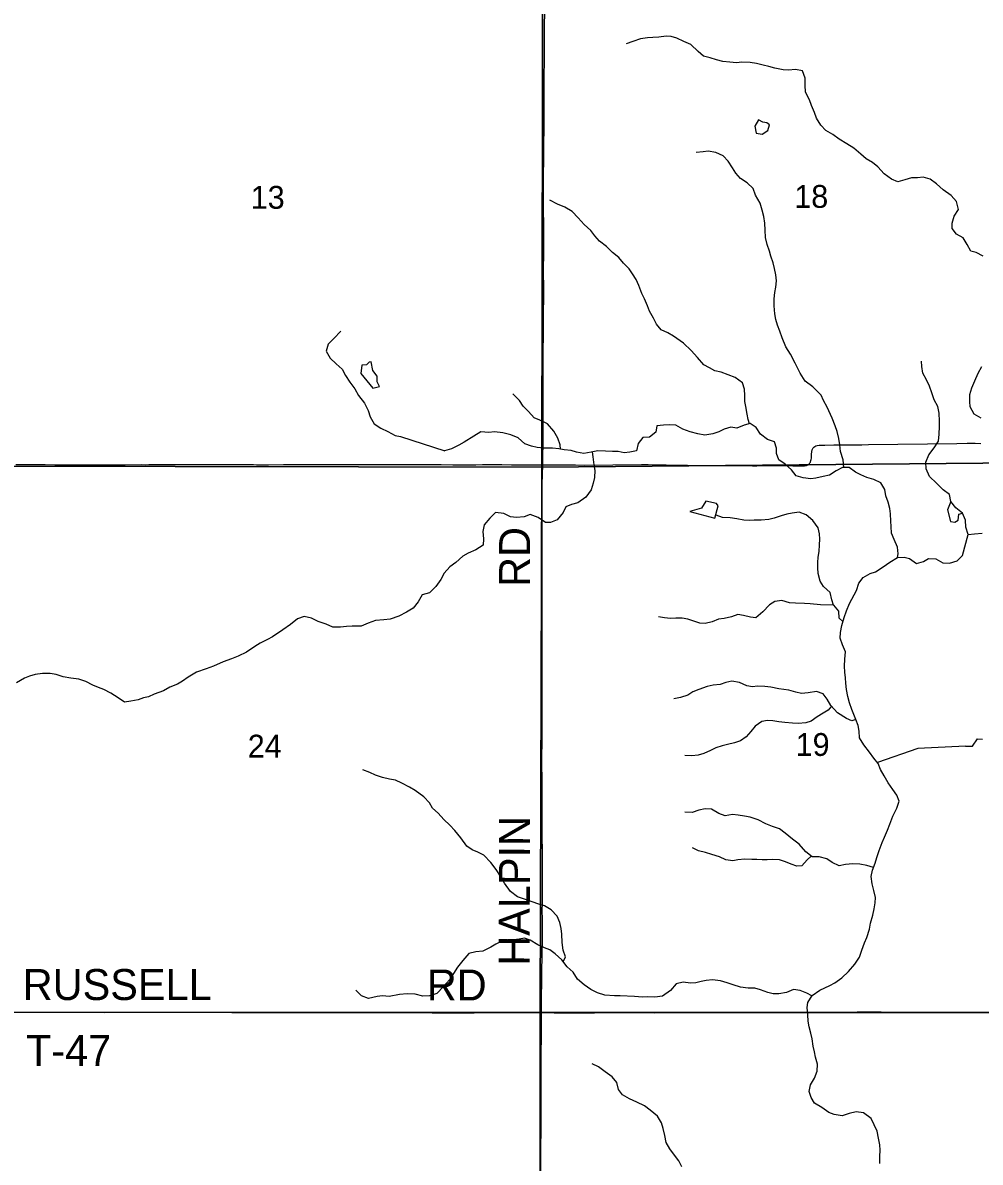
# Model space of a CAD drawing. Extents: x 0 to 1391, y -24 to 440.
# Drawn here: x 368.29 to 403.4, y 363.63 to 405.42 of the extents above; entities that cross this region are included whole.
import ezdxf

# ---------------------------------------------------------------- set-up
doc = ezdxf.new("R2010")
doc.units = 0
for name, color, linetype in [('GM_X_Minor_Lake', 7, 'Continuous'), ('GM_X_Minor_River', 7, 'Continuous'), ('GM_X_Section', 7, 'Continuous'), ('GM_X_Section_Text', 7, 'Continuous'), ('GM_X_Township_Road', 7, 'Continuous'), ('GM_X_Township_Road_Text', 7, 'Continuous')]:
    doc.layers.add(name, color=color, linetype=linetype)

msp = doc.modelspace()

# ---------------------------------------------------------------- linework, layer by layer
at = {"layer": 'GM_X_Minor_Lake'}
for points in [[(395.265, 401.852), (395.133, 401.624), (395.189, 401.369)], [(395.189, 401.369), (395.408, 401.337), (395.608, 401.463), (395.672, 401.674), (395.575, 401.752), (395.432, 401.778), (395.265, 401.852)], [(380.721, 392.861), (380.688, 392.554), (381.125, 392.021), (381.378, 392.072)], [(381.378, 392.072), (381.281, 392.246), (381.285, 392.451), (381.129, 392.66), (381.067, 392.98), (380.991, 392.966), (380.891, 392.87), (380.721, 392.861)], [(393.663, 387.253), (393.785, 387.7), (393.726, 387.784), (393.34, 387.868), (393.177, 387.613)], [(402.199, 387.559), (402.312, 387.123), (402.471, 387.097), (402.594, 387.179), (402.613, 387.399), (402.746, 387.429), (402.503, 387.629), (402.32, 387.862)], [(402.32, 387.862), (402.199, 387.559)], [(393.177, 387.613), (392.75, 387.492), (393.663, 387.253)]]:
    msp.add_lwpolyline(points, dxfattribs=at)
at = {"layer": 'GM_X_Minor_River'}
for points in [[(403.246, 396.994), (403.058, 397.036), (402.925, 397.289), (402.777, 397.527), (402.529, 397.668), (402.373, 397.869), (402.368, 398.066), (402.448, 398.323), (402.603, 398.564), (402.532, 398.862), (402.331, 399.078), (402.046, 399.288), (401.799, 399.512), (401.559, 399.683), (401.302, 399.756), (401.097, 399.729), (400.885, 399.725), (400.633, 399.661), (400.374, 399.589), (400.141, 399.684), (399.878, 399.878), (399.64, 400.133), (399.445, 400.288), (399.219, 400.429), (399.017, 400.599), (398.77, 400.816), (398.507, 400.98), (398.229, 401.144), (397.997, 401.315), (397.734, 401.471), (397.555, 401.664), (397.392, 401.925), (397.32, 402.132), (397.21, 402.384), (397.137, 402.591), (396.99, 402.867), (396.979, 403.125), (396.975, 403.391), (396.881, 403.651), (396.624, 403.708), (396.365, 403.682), (396.168, 403.693), (395.874, 403.751), (395.654, 403.808), (395.443, 403.865), (395.194, 403.929), (394.959, 403.956), (394.663, 403.969), (394.466, 403.949), (394.224, 403.976), (393.966, 403.995), (393.732, 404.06), (393.498, 404.132), (393.256, 404.197), (393.054, 404.367), (392.793, 404.615), (392.537, 404.733), (392.281, 404.859), (392.069, 404.915), (391.88, 404.926), (391.614, 404.892), (391.394, 404.881), (391.196, 404.869), (390.938, 404.827), (390.656, 404.733), (390.412, 404.646)], [(398.402, 389.105), (398.369, 389.394), (398.282, 389.7), (398.248, 389.944), (398.214, 390.165), (398.157, 390.425), (398.084, 390.639), (397.967, 390.922), (397.791, 391.321), (397.651, 391.566), (397.57, 391.758), (397.256, 392.06), (396.979, 392.27), (396.801, 392.569), (396.61, 392.937), (396.44, 393.259), (396.27, 393.536), (396.138, 393.865), (396.051, 394.102), (395.971, 394.332), (395.906, 394.538), (395.863, 394.744), (395.838, 395.041), (395.849, 395.292), (395.868, 395.52), (395.901, 395.724), (395.927, 395.952), (395.908, 396.173), (395.858, 396.409), (395.808, 396.608), (395.721, 396.852), (395.671, 397.043), (395.591, 397.288), (395.527, 397.547), (395.516, 397.814), (395.497, 398.072), (395.463, 398.309), (395.406, 398.545), (395.326, 398.797), (395.164, 399.089), (395.077, 399.334), (394.853, 399.55), (394.612, 399.706), (394.433, 399.899), (394.315, 400.099), (394.152, 400.344), (393.973, 400.537), (393.709, 400.663), (393.43, 400.713), (393.24, 400.686), (392.989, 400.66)], [(394.94, 390.713), (394.895, 390.866), (394.852, 391.065), (394.803, 391.339), (394.768, 391.53), (394.764, 391.743), (394.752, 391.979), (394.687, 392.208), (394.41, 392.41), (394.161, 392.506), (393.905, 392.601), (393.67, 392.651), (393.467, 392.76), (393.264, 392.878), (393.033, 393.14), (392.802, 393.395), (392.525, 393.673), (392.15, 393.923), (391.939, 394.048), (391.698, 394.158), (391.535, 394.359), (391.417, 394.581), (391.276, 394.842), (391.196, 395.033), (391.086, 395.294), (390.991, 395.485), (390.881, 395.776), (390.786, 396.006), (390.645, 396.206), (390.527, 396.398), (390.317, 396.599), (390.146, 396.814), (389.914, 396.993), (389.697, 397.209), (389.435, 397.411), (389.263, 397.604), (389.122, 397.797), (388.883, 398.021), (388.659, 398.268), (388.443, 398.499), (388.172, 398.656), (387.893, 398.759), (387.623, 398.916)], [(403.503, 396.854), (403.246, 396.994)], [(379.958, 394.104), (379.703, 393.843), (379.494, 393.626), (379.421, 393.369), (379.568, 393.123), (379.777, 392.906), (380.001, 392.712), (380.125, 392.481), (380.288, 392.242), (380.465, 391.988), (380.605, 391.742), (380.819, 391.472), (380.951, 391.203), (381.03, 390.966), (381.177, 390.712), (381.417, 390.548), (381.672, 390.429), (381.943, 390.279), (382.147, 390.245), (383.763, 389.72)], [(402.32, 387.862), (402.271, 388.121), (402.038, 388.292), (401.799, 388.532), (401.545, 388.78), (401.42, 389.055), (401.401, 389.307), (401.511, 389.571), (401.712, 389.827), (401.875, 390.067), (401.894, 390.333), (401.906, 390.607), (401.909, 390.804), (401.891, 391.101), (401.841, 391.346), (401.709, 391.591), (401.621, 391.844), (401.542, 392.096), (401.424, 392.326), (401.299, 392.571), (401.257, 392.815), (401.252, 393.006)], [(403.432, 390.913), (403.183, 391.069), (403.034, 391.337), (403.021, 391.527), (403.024, 391.785), (403.088, 392.035), (403.205, 392.291), (403.322, 392.57), (403.454, 392.81)], [(388.007, 389.775), (388.002, 389.944), (387.907, 390.189), (387.767, 390.443), (387.528, 390.705), (387.25, 390.847), (387.039, 390.926), (386.83, 391.165), (386.643, 391.359), (386.502, 391.559), (386.263, 391.806)], [(400.363, 385.809), (400.388, 385.938), (400.361, 386.182), (400.244, 386.465), (400.149, 386.695), (400.137, 386.939), (400.125, 387.144), (400.114, 387.403), (400.086, 387.601), (400.029, 387.831), (399.942, 388.068), (399.907, 388.297), (399.759, 388.543), (399.503, 388.668), (399.239, 388.741), (399.028, 388.844), (398.832, 388.938), (398.592, 389.102), (398.349, 389.106), (398.113, 388.988), (397.875, 388.832), (397.639, 388.775), (397.373, 388.711), (397.183, 388.691), (396.903, 388.734), (396.654, 388.806), (396.475, 389.022), (396.243, 389.224), (396.01, 389.387), (395.93, 389.625), (395.933, 389.815), (395.853, 390.052), (395.597, 390.132), (395.342, 390.326), (395.179, 390.58), (394.968, 390.72), (394.74, 390.656), (394.473, 390.546), (394.261, 390.587), (394.01, 390.508), (393.811, 390.412), (393.59, 390.34), (393.301, 390.299), (393.044, 390.341), (392.764, 390.414), (392.5, 390.517), (392.237, 390.659), (391.995, 390.678), (391.782, 390.658), (391.547, 390.64), (391.505, 390.404), (391.275, 390.218), (391.025, 390.207), (390.862, 389.989), (390.79, 389.724), (390.554, 389.675), (390.349, 389.64), (390.122, 389.689), (389.917, 389.693), (389.659, 389.704), (389.379, 389.724), (389.128, 389.667), (388.869, 389.618), (388.597, 389.669), (388.401, 389.733), (388.143, 389.752), (387.947, 389.786), (387.72, 389.812), (387.401, 389.817), (387.151, 389.844), (386.947, 389.886), (386.706, 389.973), (386.459, 390.19), (386.187, 390.301), (385.893, 390.382), (385.59, 390.417), (385.377, 390.391), (385.082, 390.411), (384.837, 390.262), (384.477, 390.032), (384.286, 389.922), (384.011, 389.789), (383.752, 389.717)], [(389.172, 389.677), (389.194, 389.499), (389.235, 389.202), (389.27, 389.003), (389.251, 388.737), (389.202, 388.533), (389.138, 388.283), (388.944, 388.02), (388.645, 387.812), (388.409, 387.747), (388.203, 387.659), (388.101, 387.456), (387.885, 387.185), (387.648, 387.09), (387.459, 387.086), (387.189, 387.273), (386.902, 387.384), (386.673, 387.296), (386.392, 387.278), (386.18, 387.304), (385.932, 387.415), (385.629, 387.458), (385.413, 387.248), (385.205, 387.001), (385.163, 386.758), (385.19, 386.491), (385.171, 386.264), (384.903, 386.085), (384.628, 385.968), (384.429, 385.85), (384.168, 385.618), (383.946, 385.47), (383.745, 385.23), (383.62, 384.996), (383.435, 384.748), (383.211, 384.516), (382.937, 384.436), (382.789, 384.18), (382.603, 383.947), (382.366, 383.799), (382.083, 383.652), (381.763, 383.55), (381.535, 383.516), (381.224, 383.491), (380.957, 383.396), (380.698, 383.294), (380.364, 383.292), (380.166, 383.28), (379.938, 383.253), (379.658, 383.25), (379.417, 383.361), (379.122, 383.457), (378.882, 383.583), (378.609, 383.64), (378.366, 383.561), (378.105, 383.352), (377.829, 383.159), (377.453, 382.899), (377.262, 382.795), (376.994, 382.663), (376.796, 382.544), (376.489, 382.336), (376.191, 382.189), (375.939, 382.087), (375.642, 381.985), (375.283, 381.824), (375.016, 381.722), (374.665, 381.598), (374.352, 381.421), (374.152, 381.272), (373.961, 381.161), (373.686, 381.051), (373.457, 380.918), (373.113, 380.795), (372.907, 380.699), (372.717, 380.664), (372.526, 380.584), (372.252, 380.535), (372.017, 380.501), (371.784, 380.657), (371.521, 380.836), (371.265, 380.962), (371.062, 381.041), (370.866, 381.128), (370.602, 381.262), (370.346, 381.342), (370.058, 381.377), (369.778, 381.427), (369.514, 381.515), (369.295, 381.549), (369.014, 381.554), (368.741, 381.52), (368.542, 381.455), (368.352, 381.382), (368.061, 381.212)], [(398.016, 384.06), (397.959, 384.259), (397.902, 384.518), (397.647, 384.743), (397.529, 384.943), (397.457, 385.225), (397.445, 385.423), (397.441, 385.629), (397.458, 385.819), (397.492, 386.031), (397.503, 386.274), (397.514, 386.48), (397.509, 386.67), (397.452, 386.899), (397.266, 387.161), (397.019, 387.37), (396.755, 387.466), (396.504, 387.432), (396.306, 387.39), (396.101, 387.332), (395.842, 387.253), (395.644, 387.195), (395.37, 387.177), (395.112, 387.173), (394.923, 387.169), (394.733, 387.18), (394.476, 387.229), (394.226, 387.256), (393.954, 387.276), (393.712, 387.364), (393.695, 387.371)], [(402.955, 386.645), (402.867, 386.917), (402.856, 387.176), (402.746, 387.429)], [(400.363, 385.809), (400.606, 385.82), (400.802, 385.764), (401.058, 385.592), (401.317, 385.664), (401.508, 385.768), (401.773, 385.756), (402.029, 385.615), (402.271, 385.595), (402.553, 385.682), (402.753, 385.884), (402.955, 386.645)], [(402.955, 386.645), (403.192, 386.674), (403.467, 386.7)], [(399.721, 363.585), (399.717, 363.843), (399.736, 364.071), (399.724, 364.261), (399.675, 364.513), (399.618, 364.772), (399.398, 365.232), (399.121, 365.441), (398.848, 365.476), (398.597, 365.412), (398.338, 365.325), (398.043, 365.383), (397.846, 365.447), (397.592, 365.634), (397.329, 365.798), (397.203, 366.005), (397.131, 366.219), (397.172, 366.469), (397.328, 366.717), (397.415, 366.967), (397.427, 367.225), (397.363, 367.484), (397.328, 367.675), (397.278, 367.881), (397.237, 368.155), (397.187, 368.361), (397.13, 368.59), (397.087, 368.804), (397.076, 369.04), (397.057, 369.298), (397.083, 369.488), (397.238, 369.744), (397.522, 369.944), (397.881, 370.106), (398.072, 370.209), (398.326, 370.395), (398.572, 370.627), (398.796, 370.889), (398.974, 371.145), (399.062, 371.402), (399.157, 371.674), (399.243, 371.87), (399.339, 372.18), (399.38, 372.4), (399.461, 372.688), (399.51, 372.922), (399.551, 373.142), (399.554, 373.332), (399.497, 373.592), (399.44, 373.836), (399.399, 374.103), (399.455, 374.338), (399.543, 374.602), (399.607, 374.799), (399.694, 375.056), (399.804, 375.351), (399.891, 375.547), (400.001, 375.804), (400.088, 376.023), (400.198, 376.326), (400.339, 376.612), (400.427, 376.87), (400.339, 377.092), (400.198, 377.299), (400.027, 377.538), (399.879, 377.799), (399.746, 378.037), (399.659, 378.251), (399.502, 378.452), (399.339, 378.667), (399.131, 378.937), (398.968, 379.198), (398.964, 379.434), (398.921, 379.648), (398.834, 379.87), (398.687, 380.23), (398.608, 380.482), (398.543, 380.711), (398.501, 380.963), (398.467, 381.2), (398.454, 381.39), (398.435, 381.603), (398.423, 381.816), (398.434, 382.083), (398.461, 382.348), (398.344, 382.609), (398.264, 382.854), (398.274, 383.051), (398.324, 383.309), (398.411, 383.605), (398.491, 383.854), (398.609, 384.119), (398.859, 384.601), (398.954, 384.866), (399.108, 385.077), (399.361, 385.217), (399.559, 385.282), (399.842, 385.46), (400.087, 385.631), (400.363, 385.809)], [(398.367, 383.457), (398.229, 383.577), (398.218, 383.836), (398.031, 384.06), (397.546, 384.068), (397.16, 384.104), (396.955, 384.115), (396.622, 384.136), (396.41, 384.147), (396.13, 384.235), (395.872, 384.194), (395.673, 384.075), (395.426, 383.813), (395.173, 383.597), (394.976, 383.615), (394.719, 383.68), (394.515, 383.714), (394.279, 383.634), (394.012, 383.57), (393.807, 383.551), (393.57, 383.448), (393.312, 383.391), (393.122, 383.395), (392.896, 383.474), (392.684, 383.539), (392.465, 383.58), (392.238, 383.576), (392.04, 383.572), (391.828, 383.598), (391.601, 383.633)], [(398.835, 379.866), (398.696, 379.811), (398.5, 379.906), (398.162, 380.109), (397.916, 380.379), (397.783, 380.61), (397.642, 380.802), (397.393, 380.89), (397.096, 380.842), (396.845, 380.815), (396.641, 380.872), (396.385, 380.937), (396.021, 380.996), (395.719, 381.047), (395.499, 381.081), (395.234, 381.085), (395.044, 381.058), (394.847, 381.099), (394.569, 381.218), (394.289, 381.268), (394.076, 381.218), (393.862, 381.153), (393.604, 381.12), (393.383, 381.078), (393.078, 380.969), (392.865, 380.881), (392.673, 380.762), (392.414, 380.675), (392.163, 380.618)], [(397.943, 380.349), (397.83, 380.213), (397.639, 380.095), (397.417, 379.962), (397.202, 379.805), (397.004, 379.74), (396.723, 379.714), (396.511, 379.725), (396.23, 379.753), (396.011, 379.779), (395.799, 379.813), (395.602, 379.832), (395.389, 379.797), (395.144, 379.619), (394.989, 379.423), (394.819, 379.228), (394.605, 379.087), (394.391, 379.007), (394.133, 378.951), (393.935, 378.901), (393.706, 378.821), (393.515, 378.725), (393.271, 378.615), (393.057, 378.558), (392.822, 378.531), (392.572, 378.55)], [(402.866, 378.89), (403.117, 378.886), (403.295, 379.157), (403.485, 379.146)], [(402.866, 378.89), (401.115, 378.796), (399.629, 378.289)], [(388.11, 370.981), (388.189, 371.163), (388.102, 371.407), (388.068, 371.682), (388.058, 371.993), (388.038, 372.199), (387.989, 372.42), (387.886, 372.658), (387.662, 372.89), (387.422, 373.03), (387.218, 373.095), (386.969, 373.175), (386.72, 373.262), (386.433, 373.358), (386.178, 373.553), (385.955, 373.868), (385.815, 374.121), (385.652, 374.36), (385.459, 374.622), (385.197, 374.884), (384.979, 374.994), (384.768, 375.082), (384.573, 375.214), (384.35, 375.53), (384.134, 375.792), (383.947, 375.985), (383.731, 376.194), (383.529, 376.425), (383.32, 376.619), (383.201, 376.811), (383, 377.035), (382.685, 377.26), (382.467, 377.386), (382.188, 377.535), (381.962, 377.637), (381.743, 377.679), (381.479, 377.744), (381.23, 377.824), (381.019, 377.919), (380.755, 378.015)], [(399.486, 374.432), (399.238, 374.509), (398.989, 374.558), (398.731, 374.57), (398.465, 374.544), (398.222, 374.503), (397.966, 374.621), (397.77, 374.753), (397.499, 374.834), (397.241, 374.823), (397.001, 375.009), (396.755, 375.295), (396.515, 375.481), (396.253, 375.698), (396.043, 375.854), (395.779, 375.942), (395.537, 376.037), (395.259, 376.186), (394.965, 376.282), (394.76, 376.324), (394.518, 376.358), (394.314, 376.377), (394.048, 376.336), (393.814, 376.415), (393.543, 376.572), (393.308, 376.591), (393.08, 376.542), (392.836, 376.454), (392.563, 376.466)], [(397.206, 374.85), (397.057, 374.719), (396.864, 374.502), (396.674, 374.482), (396.471, 374.562), (396.259, 374.641), (396.041, 374.713), (395.798, 374.732), (395.593, 374.721), (395.403, 374.716), (395.214, 374.727), (395.025, 374.73), (394.767, 374.742), (394.516, 374.716), (394.326, 374.688), (394.069, 374.723), (393.835, 374.833), (393.563, 374.914), (393.329, 374.986), (393.072, 375.044), (392.847, 375.154)], [(397.23, 369.729), (397.043, 369.831), (396.801, 369.926), (396.552, 369.96), (396.3, 369.858), (396.011, 369.802), (395.806, 369.805), (395.61, 369.854), (395.338, 369.95), (395.134, 370.007), (394.892, 370.018), (394.604, 370.053), (394.34, 370.134), (394.121, 370.213), (393.879, 370.278), (393.584, 370.313), (393.356, 370.294), (393.166, 370.26), (392.968, 370.21), (392.778, 370.197), (392.513, 370.232), (392.247, 370.168), (392.046, 369.928), (391.747, 369.713), (391.473, 369.687), (391.2, 369.691), (391.011, 369.687), (390.723, 369.707), (390.192, 369.731), (389.995, 369.734), (389.639, 369.755), (389.367, 369.836), (389.126, 369.961), (388.871, 370.133), (388.632, 370.342), (388.469, 370.603), (388.252, 370.789), (388.059, 371.051), (387.812, 371.275), (387.617, 371.415), (387.421, 371.495), (387.172, 371.598), (386.894, 371.769), (386.683, 371.841), (386.493, 371.814), (386.295, 371.779), (386.09, 371.783), (385.893, 371.748), (385.64, 371.63), (385.449, 371.512), (385.159, 371.372), (384.908, 371.346), (384.649, 371.282), (384.433, 371.027), (384.232, 370.787), (384.084, 370.546), (383.936, 370.321), (383.72, 370.073), (383.474, 369.819), (383.207, 369.725), (382.956, 369.721), (382.677, 369.794), (382.381, 369.807), (382.108, 369.781), (381.727, 369.711), (381.485, 369.73), (381.287, 369.703), (380.968, 369.632), (380.711, 369.728), (380.51, 369.944)], [(392.46, 363.454), (392.343, 363.684), (392.194, 363.884), (392.023, 364.122), (391.883, 364.352), (391.834, 364.604), (391.777, 364.871), (391.712, 365.077), (391.572, 365.323), (391.295, 365.532), (391.085, 365.695), (390.814, 365.829), (390.543, 365.955), (390.287, 366.104), (390.131, 366.296), (390.075, 366.556), (389.903, 366.764), (389.648, 366.943), (389.401, 367.122), (389.167, 367.232)]]:
    msp.add_lwpolyline(points, dxfattribs=at)
at = {"layer": 'GM_X_Section'}
for points in [[(367.275, 409.356), (387.365, 409.3), (387.322, 389.119), (367.149, 389.154)], [(387.365, 409.3), (407.575, 409.291), (407.121, 398.792), (407.176, 391.617), (407.542, 389.3), (387.322, 389.119)], [(367.149, 389.154), (387.322, 389.119), (387.261, 369.12), (367.019, 369.133)], [(387.322, 389.119), (407.542, 389.3), (407.66, 385.502), (407.279, 381.699), (407.286, 369.115), (387.261, 369.12)], [(387.261, 369.12), (387.273, 348.998), (366.873, 349.037), (367.019, 369.133)], [(387.261, 369.12), (407.286, 369.115), (407.364, 349.38), (387.273, 348.998)]]:
    msp.add_lwpolyline(points, close=True, dxfattribs=at)
at = {"layer": 'GM_X_Township_Road'}
for points in [[(387.357, 389.207), (387.358, 389.286), (387.369, 390.191), (387.369, 390.838), (387.372, 391.88), (387.373, 392.203), (387.373, 392.787), (387.375, 393.334), (387.383, 394.005), (387.388, 394.601), (387.393, 395.533), (387.391, 396.44), (387.395, 396.887), (387.4, 397.546), (387.395, 398.08), (387.39, 398.49), (387.39, 399.012), (387.389, 399.409), (387.39, 399.807), (387.392, 400.428), (387.394, 400.664), (387.399, 400.999), (387.406, 401.509), (387.41, 402.006), (387.413, 402.341), (387.413, 402.825), (387.413, 403.124), (387.418, 404.354), (387.424, 405.087), (387.43, 406.032)], [(387.357, 389.207), (387.66, 389.202), (388.158, 389.207), (388.318, 389.208), (388.554, 389.207), (388.877, 389.198), (390.984, 389.213), (391.22, 389.212), (392.56, 389.192), (392.672, 389.193), (393.268, 389.186), (393.616, 389.181), (393.778, 389.183), (393.951, 389.18), (394.187, 389.18), (394.299, 389.177), (394.647, 389.175), (395.045, 389.171), (395.206, 389.171), (395.391, 389.176), (395.452, 389.178), (395.563, 389.179), (395.637, 389.179), (395.847, 389.178), (395.995, 389.18), (396.056, 389.179), (396.18, 389.179), (396.255, 389.178), (396.428, 389.177), (396.527, 389.174), (396.823, 389.171), (396.954, 389.172), (396.98, 389.175), (397.005, 389.177), (397.028, 389.181), (397.053, 389.189), (397.077, 389.2), (397.09, 389.207), (397.099, 389.215), (397.115, 389.226), (397.127, 389.239), (397.142, 389.256), (397.157, 389.279), (397.171, 389.3), (397.179, 389.323), (397.188, 389.346), (397.194, 389.37), (397.202, 389.406), (397.207, 389.444), (397.216, 389.581), (397.226, 389.692), (397.239, 389.753), (397.258, 389.799), (397.278, 389.83), (397.302, 389.858), (397.332, 389.881), (397.376, 389.903), (397.424, 389.916), (397.498, 389.925), (397.696, 389.932), (398.032, 389.935), (398.38, 389.933), (398.616, 389.934), (399.063, 389.944), (399.299, 389.949), (402.541, 389.989), (402.927, 389.994), (403.213, 389.996), (403.424, 389.991)], [(368.042, 389.219), (368.365, 389.216), (368.775, 389.215), (368.962, 389.216), (369.111, 389.214), (369.471, 389.21), (370.142, 389.208), (370.403, 389.209), (370.813, 389.208), (371.211, 389.207), (371.845, 389.207), (372.043, 389.208), (372.627, 389.212), (372.801, 389.211), (372.913, 389.213), (373.137, 389.212), (373.56, 389.214), (374.144, 389.216), (374.728, 389.212), (375.175, 389.215), (375.647, 389.216), (376.107, 389.214), (376.554, 389.212), (376.753, 389.213), (376.865, 389.211), (377.163, 389.211), (377.3, 389.21), (377.846, 389.212), (378.331, 389.215), (378.766, 389.216), (379.077, 389.215), (379.673, 389.212), (380.344, 389.212), (381.214, 389.214), (381.649, 389.214), (382.146, 389.214), (382.593, 389.215), (382.755, 389.217), (383.637, 389.215), (384.059, 389.211), (384.643, 389.204), (384.904, 389.206), (385.152, 389.212), (385.587, 389.218), (385.861, 389.216), (386.208, 389.206), (386.332, 389.203), (386.531, 389.202), (386.692, 389.203), (386.926, 389.203), (387.315, 389.208), (387.357, 389.207)], [(387.309, 369.114), (387.309, 369.198), (387.316, 369.831), (387.319, 370.104), (387.323, 370.414), (387.327, 370.613), (387.33, 370.849), (387.332, 370.973), (387.335, 371.209), (387.341, 371.445), (387.344, 371.656), (387.346, 371.954), (387.346, 372.264), (387.345, 372.451), (387.343, 372.612), (387.342, 372.786), (387.343, 373.208), (387.346, 373.518), (387.349, 373.742), (387.353, 374.089), (387.352, 374.423), (387.348, 374.696), (387.345, 375.131), (387.342, 375.479), (387.341, 375.541), (387.341, 375.963), (387.341, 376.025), (387.337, 376.41), (387.335, 376.72), (387.335, 376.831), (387.334, 377.514), (387.333, 377.824), (387.33, 378.072), (387.329, 378.333), (387.33, 378.619), (387.331, 378.929), (387.336, 379.673), (387.333, 379.921), (387.333, 380.406), (387.334, 380.779), (387.337, 381.648), (387.335, 382.208), (387.337, 382.729), (387.336, 383.003), (387.337, 383.152), (387.338, 383.599), (387.336, 384.083), (387.335, 384.469), (387.334, 385.003), (387.336, 385.711), (387.334, 385.984), (387.333, 386.22), (387.332, 386.666), (387.332, 386.989), (387.329, 387.287), (387.327, 387.61), (387.328, 387.808), (387.334, 388.267), (387.338, 388.441), (387.35, 388.901), (387.356, 389.162), (387.357, 389.207)], [(368.15, 369.133), (368.734, 369.135), (370.225, 369.128), (371.294, 369.122), (372.375, 369.129), (373.133, 369.126), (374.152, 369.126), (374.985, 369.128), (375.955, 369.123), (376.775, 369.124), (377.831, 369.124), (378.564, 369.124), (379.36, 369.125), (380.379, 369.117), (381.012, 369.122), (382.056, 369.121), (382.628, 369.12), (383.299, 369.113), (384.355, 369.11), (384.84, 369.113), (385.449, 369.116), (385.933, 369.116), (386.342, 369.116), (387.013, 369.115), (387.309, 369.114)], [(387.29, 353.363), (387.292, 353.554), (387.295, 353.939), (387.297, 355.095), (387.293, 355.716), (387.292, 356.437), (387.289, 357.145), (387.288, 358.052), (387.29, 359.108), (387.294, 359.816), (387.292, 360.289), (387.293, 360.897), (387.294, 361.606), (387.298, 362.065), (387.293, 362.824), (387.294, 363.78), (387.299, 365.197), (387.301, 366.427), (387.302, 367.483), (387.31, 368.378), (387.309, 369.037), (387.309, 369.114)], [(387.309, 369.114), (387.771, 369.111), (388.23, 369.109), (388.651, 369.11), (388.961, 369.111), (389.259, 369.113), (389.57, 369.115), (390.563, 369.114), (391.036, 369.114), (391.446, 369.111), (397.888, 369.132), (398.882, 369.141), (399.267, 369.143), (399.614, 369.141), (399.763, 369.139), (399.987, 369.135), (400.297, 369.132), (400.868, 369.132), (401.725, 369.136), (402.285, 369.136), (402.508, 369.135), (402.881, 369.133), (403.651, 369.134)]]:
    msp.add_lwpolyline(points, dxfattribs=at)

# ---------------------------------------------------------------- texts
at = {"layer": 'GM_X_Section_Text'}
for s, p in [('13', (376.649, 398.597)), ('18', (396.582, 398.63)), ('24', (376.54, 378.47)), ('19', (396.632, 378.53))]:
    msp.add_text(s, height=0.8371, rotation=0, dxfattribs=at).set_placement(p)
at = {"layer": 'GM_X_Township_Road_Text'}
for s, rotation, p in [('RD', 90, (386.894, 384.729)), ('HALPIN', 89.818, (386.877, 370.833)), ('RUSSELL', 0, (368.29, 369.577)), ('RD', 0, (383.107, 369.56)), ('T-47', 0, (368.407, 367.157))]:
    msp.add_text(s, height=1.1364, rotation=rotation, dxfattribs=at).set_placement(p)

doc.saveas('drawing.dxf')
